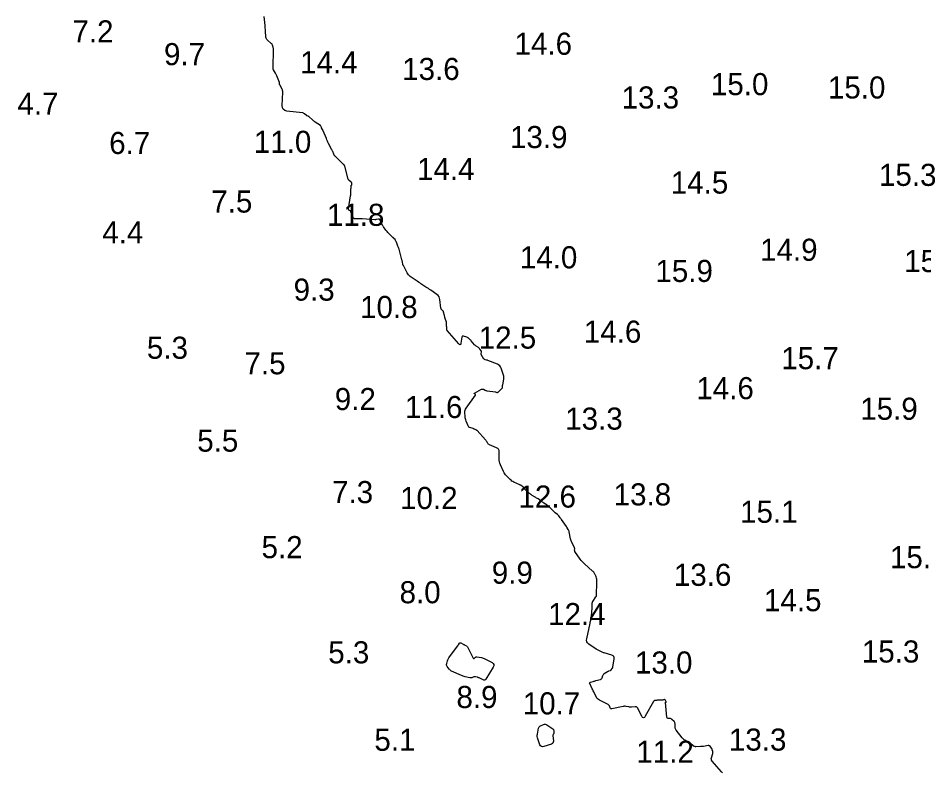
# Model space of a CAD drawing. Extents: x 815352 to 820877, y 582403 to 597439.
# Drawn here: x 819477.5 to 819682.5, y 593298.9 to 593469.8 of the extents above; entities that cross this region are included whole.
import ezdxf

# ---------------------------------------------------------------- set-up
doc = ezdxf.new("R2010")
doc.units = 0
doc.layers.add('V-CONT-EL12', color=7, linetype='Continuous')
doc.layers.add('V-TOPO-SOUN', color=7, linetype='Continuous')

msp = doc.modelspace()

# ---------------------------------------------------------------- linework, layer by layer
at = {"layer": 'V-CONT-EL12'}
msp.add_lwpolyline([(819636.98, 593298.88), (819636.85, 593299), (819636.73, 593299.14), (819634.62, 593301.56), (819634.5, 593301.73), (819634.44, 593301.9), (819634.42, 593302.09), (819634.45, 593302.29), (819634.73, 593303.3), (819634.75, 593303.4), (819634.76, 593303.5), (819634.75, 593303.61), (819634.74, 593303.71), (819634.64, 593304.13), (819634.61, 593304.23), (819634.57, 593304.33), (819634.52, 593304.42), (819634.46, 593304.5), (819634.13, 593304.91), (819634.05, 593304.99), (819633.96, 593305.04), (819633.85, 593305.07), (819633.74, 593305.06), (819632.68, 593304.88), (819632.49, 593304.85), (819632.31, 593304.83), (819632.12, 593304.82), (819631.94, 593304.82), (819630.94, 593304.8), (819630.88, 593304.8), (819630.83, 593304.81), (819630.77, 593304.82), (819630.72, 593304.83), (819630.5, 593304.89), (819630.45, 593304.9), (819630.4, 593304.93), (819630.35, 593304.95), (819630.31, 593304.99), (819629.69, 593305.51), (819629.57, 593305.6), (819629.45, 593305.69), (819629.32, 593305.78), (819629.19, 593305.85), (819628.42, 593306.28), (819628.25, 593306.38), (819628.1, 593306.5), (819627.96, 593306.63), (819627.83, 593306.78), (819626.46, 593308.53), (819626.36, 593308.68), (819626.29, 593308.84), (819626.24, 593309.02), (819626.22, 593309.2), (819626.21, 593310.02), (819626.19, 593310.16), (819626.15, 593310.29), (819626.08, 593310.42), (819625.98, 593310.53), (819625.5, 593311), (819625.42, 593311.07), (819625.32, 593311.12), (819625.22, 593311.16), (819625.11, 593311.18), (819624.64, 593311.22), (819624.54, 593311.25), (819624.46, 593311.3), (819624.41, 593311.37), (819624.38, 593311.48), (819624.03, 593314.78), (819624.03, 593314.81), (819624.04, 593314.83), (819624.06, 593314.85), (819624.08, 593314.87), (819624.21, 593314.92), (819624.23, 593314.93), (819624.25, 593314.95), (819624.25, 593314.97), (819624.23, 593315), (819623.94, 593315.44), (819623.92, 593315.46), (819623.9, 593315.47), (819623.87, 593315.48), (819623.84, 593315.48), (819623.71, 593315.45), (819623.68, 593315.44), (819623.65, 593315.43), (819623.62, 593315.42), (819623.59, 593315.41), (819623.43, 593315.35), (819623.39, 593315.34), (819623.36, 593315.33), (819623.32, 593315.32), (819623.28, 593315.32), (819622.46, 593315.32), (819622.36, 593315.32), (819622.25, 593315.31), (819622.15, 593315.31), (819622.05, 593315.3), (819621.63, 593315.26), (819621.53, 593315.24), (819621.45, 593315.2), (819621.38, 593315.14), (819621.32, 593315.06), (819619.47, 593311.7), (819619.27, 593311.43), (819619.08, 593311.34), (819618.88, 593311.43), (819618.69, 593311.71), (819617.71, 593313.57), (819617.61, 593313.71), (819617.48, 593313.81), (819617.34, 593313.86), (819617.16, 593313.86), (819616.36, 593313.78), (819616.21, 593313.77), (819616.05, 593313.78), (819615.9, 593313.79), (819615.74, 593313.81), (819615.12, 593313.93), (819614.96, 593313.95), (819614.81, 593313.95), (819614.65, 593313.94), (819614.5, 593313.92), (819611.9, 593313.39), (819611.78, 593313.38), (819611.69, 593313.41), (819611.62, 593313.47), (819611.56, 593313.57), (819611.38, 593314.04), (819611.33, 593314.15), (819611.26, 593314.24), (819611.17, 593314.32), (819611.07, 593314.39), (819609.11, 593315.34), (819608.89, 593315.47), (819608.7, 593315.63), (819608.53, 593315.82), (819608.4, 593316.04), (819607.93, 593316.98), (819607.81, 593317.21), (819607.7, 593317.45), (819607.58, 593317.69), (819607.47, 593317.92), (819606.92, 593319.09), (819606.88, 593319.22), (819606.9, 593319.32), (819606.97, 593319.4), (819607.09, 593319.45), (819607.7, 593319.6), (819607.85, 593319.64), (819608, 593319.68), (819608.15, 593319.72), (819608.3, 593319.76), (819609.33, 593320.05), (819609.45, 593320.1), (819609.56, 593320.17), (819609.64, 593320.27), (819609.69, 593320.39), (819609.87, 593320.93), (819609.93, 593321.05), (819610, 593321.17), (819610.09, 593321.27), (819610.2, 593321.35), (819610.92, 593321.82), (819610.99, 593321.86), (819611.06, 593321.9), (819611.14, 593321.93), (819611.22, 593321.96), (819611.53, 593322.05), (819611.6, 593322.08), (819611.67, 593322.12), (819611.73, 593322.17), (819611.78, 593322.23), (819612, 593322.51), (819612.04, 593322.58), (819612.08, 593322.65), (819612.11, 593322.73), (819612.13, 593322.81), (819612.45, 593324.67), (819612.45, 593324.97), (819612.37, 593325.22), (819612.18, 593325.41), (819611.9, 593325.53), (819610.2, 593326.04), (819610.03, 593326.09), (819609.87, 593326.15), (819609.71, 593326.21), (819609.56, 593326.28), (819608.93, 593326.58), (819608.78, 593326.65), (819608.63, 593326.73), (819608.48, 593326.82), (819608.34, 593326.92), (819606.7, 593328.05), (819606.43, 593328.29), (819606.26, 593328.57), (819606.19, 593328.89), (819606.23, 593329.25), (819607, 593332.81), (819607.04, 593333.02), (819607.09, 593333.22), (819607.13, 593333.43), (819607.16, 593333.64), (819607.31, 593334.5), (819607.34, 593334.7), (819607.37, 593334.9), (819607.39, 593335.09), (819607.4, 593335.29), (819607.45, 593336.22), (819607.45, 593336.34), (819607.46, 593336.47), (819607.46, 593336.6), (819607.46, 593336.73), (819607.48, 593337.24), (819607.49, 593337.37), (819607.52, 593337.49), (819607.56, 593337.6), (819607.63, 593337.71), (819608.31, 593338.71), (819608.36, 593338.8), (819608.4, 593338.89), (819608.43, 593338.99), (819608.44, 593339.1), (819608.45, 593339.53), (819608.46, 593339.64), (819608.46, 593339.75), (819608.47, 593339.85), (819608.47, 593339.96), (819608.53, 593341.17), (819608.54, 593341.32), (819608.54, 593341.47), (819608.54, 593341.62), (819608.54, 593341.77), (819608.53, 593342.46), (819608.52, 593342.57), (819608.51, 593342.68), (819608.49, 593342.79), (819608.46, 593342.89), (819608.33, 593343.31), (819608.29, 593343.42), (819608.25, 593343.52), (819608.2, 593343.62), (819608.15, 593343.72), (819607.88, 593344.19), (819607.82, 593344.3), (819607.74, 593344.4), (819607.66, 593344.49), (819607.56, 593344.58), (819605.75, 593346.17), (819605.47, 593346.43), (819605.22, 593346.7), (819604.98, 593346.99), (819604.75, 593347.29), (819603.57, 593349.02), (819603.53, 593349.09), (819603.5, 593349.16), (819603.49, 593349.24), (819603.49, 593349.31), (819603.5, 593349.63), (819603.5, 593349.71), (819603.49, 593349.79), (819603.46, 593349.87), (819603.43, 593349.94), (819602.88, 593351.02), (819602.79, 593351.23), (819602.71, 593351.44), (819602.64, 593351.66), (819602.59, 593351.88), (819602.27, 593353.46), (819602.26, 593353.51), (819602.25, 593353.56), (819602.23, 593353.6), (819602.21, 593353.65), (819602.12, 593353.83), (819602.1, 593353.88), (819602.07, 593353.92), (819602.05, 593353.96), (819602.02, 593354.01), (819601.81, 593354.36), (819601.77, 593354.43), (819601.72, 593354.5), (819601.67, 593354.57), (819601.63, 593354.64), (819600.51, 593356.24), (819600.44, 593356.34), (819600.37, 593356.44), (819600.29, 593356.54), (819600.22, 593356.64), (819599.92, 593357.04), (819599.84, 593357.14), (819599.76, 593357.23), (819599.67, 593357.31), (819599.58, 593357.4), (819599.11, 593357.78), (819599.03, 593357.85), (819598.95, 593357.92), (819598.86, 593357.99), (819598.78, 593358.06), (819598.46, 593358.34), (819598.38, 593358.41), (819598.3, 593358.48), (819598.23, 593358.56), (819598.15, 593358.64), (819597.69, 593359.13), (819597.58, 593359.24), (819597.47, 593359.34), (819597.36, 593359.43), (819597.24, 593359.51), (819596.54, 593359.97), (819596.38, 593360.08), (819596.23, 593360.18), (819596.07, 593360.29), (819595.92, 593360.4), (819595.2, 593360.9), (819595.05, 593361.01), (819594.89, 593361.11), (819594.72, 593361.22), (819594.56, 593361.32), (819593.9, 593361.71), (819593.74, 593361.81), (819593.58, 593361.92), (819593.43, 593362.04), (819593.28, 593362.16), (819592.37, 593362.98), (819592.31, 593363.04), (819592.24, 593363.11), (819592.18, 593363.18), (819592.12, 593363.24), (819591.88, 593363.55), (819591.82, 593363.61), (819591.77, 593363.66), (819591.71, 593363.71), (819591.64, 593363.76), (819591.37, 593363.93), (819591.31, 593363.98), (819591.24, 593364.02), (819591.17, 593364.05), (819591.09, 593364.09), (819589.76, 593364.7), (819589.53, 593364.82), (819589.3, 593364.96), (819589.09, 593365.12), (819588.89, 593365.3), (819588.04, 593366.14), (819587.85, 593366.35), (819587.67, 593366.58), (819587.52, 593366.82), (819587.39, 593367.08), (819586.7, 593368.63), (819586.56, 593368.97), (819586.47, 593369.32), (819586.42, 593369.68), (819586.4, 593370.04), (819586.42, 593371.59), (819586.38, 593371.89), (819586.27, 593372.14), (819586.08, 593372.34), (819585.81, 593372.49), (819584.21, 593373.13), (819584.1, 593373.19), (819584, 593373.26), (819583.92, 593373.34), (819583.85, 593373.44), (819583.59, 593373.87), (819583.52, 593373.97), (819583.45, 593374.08), (819583.37, 593374.17), (819583.29, 593374.27), (819581.4, 593376.37), (819581.35, 593376.43), (819581.28, 593376.48), (819581.22, 593376.52), (819581.15, 593376.56), (819580.85, 593376.7), (819580.78, 593376.73), (819580.7, 593376.76), (819580.63, 593376.79), (819580.55, 593376.82), (819579.8, 593377.04), (819579.66, 593377.09), (819579.55, 593377.18), (819579.45, 593377.29), (819579.38, 593377.42), (819578.93, 593378.54), (819578.85, 593378.78), (819578.78, 593379.03), (819578.74, 593379.27), (819578.71, 593379.52), (819578.66, 593380.55), (819578.66, 593380.79), (819578.71, 593381.03), (819578.8, 593381.26), (819578.93, 593381.47), (819581.06, 593384.36), (819581.08, 593384.41), (819581.09, 593384.46), (819581.07, 593384.5), (819581.03, 593384.54), (819580.83, 593384.69), (819580.79, 593384.72), (819580.78, 593384.76), (819580.79, 593384.79), (819580.83, 593384.82), (819582.41, 593385.72), (819582.52, 593385.77), (819582.62, 593385.78), (819582.73, 593385.77), (819582.83, 593385.73), (819583.26, 593385.52), (819583.37, 593385.47), (819583.49, 593385.43), (819583.6, 593385.4), (819583.72, 593385.38), (819585.57, 593385.12), (819585.61, 593385.11), (819585.64, 593385.1), (819585.68, 593385.09), (819585.72, 593385.07), (819585.88, 593384.99), (819585.91, 593384.98), (819585.94, 593384.98), (819585.97, 593384.98), (819586, 593384.99), (819586.12, 593385.05), (819586.15, 593385.06), (819586.18, 593385.08), (819586.21, 593385.1), (819586.23, 593385.12), (819587.06, 593385.95), (819587.1, 593386), (819587.13, 593386.06), (819587.16, 593386.12), (819587.17, 593386.19), (819587.19, 593386.48), (819587.19, 593386.55), (819587.2, 593386.62), (819587.21, 593386.69), (819587.22, 593386.76), (819587.46, 593388.03), (819587.49, 593388.27), (819587.48, 593388.5), (819587.45, 593388.73), (819587.39, 593388.95), (819586.87, 593390.47), (819586.73, 593390.77), (819586.54, 593391.02), (819586.29, 593391.23), (819586, 593391.38), (819583.88, 593392.26), (819583.8, 593392.29), (819583.72, 593392.31), (819583.64, 593392.33), (819583.55, 593392.35), (819583.22, 593392.41), (819583.14, 593392.43), (819583.07, 593392.46), (819583.01, 593392.52), (819582.96, 593392.58), (819582.35, 593393.61), (819582.32, 593393.67), (819582.31, 593393.73), (819582.31, 593393.79), (819582.32, 593393.86), (819582.42, 593394.11), (819582.44, 593394.18), (819582.44, 593394.24), (819582.43, 593394.29), (819582.39, 593394.35), (819582.04, 593394.82), (819581.97, 593394.92), (819581.89, 593395), (819581.8, 593395.08), (819581.7, 593395.15), (819581.24, 593395.47), (819581.13, 593395.54), (819581.03, 593395.63), (819580.93, 593395.72), (819580.84, 593395.82), (819580.07, 593396.73), (819580, 593396.81), (819579.93, 593396.88), (819579.86, 593396.95), (819579.78, 593397.02), (819579.48, 593397.29), (819579.4, 593397.35), (819579.32, 593397.41), (819579.23, 593397.46), (819579.13, 593397.49), (819578.35, 593397.78), (819578.2, 593397.81), (819578.09, 593397.78), (819578.02, 593397.69), (819577.97, 593397.55), (819577.77, 593396.14), (819577.7, 593395.91), (819577.6, 593395.81), (819577.47, 593395.84), (819577.29, 593396), (819574.64, 593399.06), (819574.6, 593399.12), (819574.57, 593399.17), (819574.56, 593399.24), (819574.56, 593399.3), (819574.58, 593399.6), (819574.58, 593399.66), (819574.57, 593399.71), (819574.57, 593399.77), (819574.55, 593399.82), (819574.49, 593400.04), (819574.48, 593400.1), (819574.47, 593400.15), (819574.47, 593400.21), (819574.47, 593400.26), (819574.5, 593400.61), (819574.5, 593400.68), (819574.5, 593400.76), (819574.49, 593400.83), (819574.47, 593400.9), (819574.2, 593401.78), (819574.15, 593401.94), (819574.1, 593402.1), (819574.06, 593402.26), (819574.01, 593402.42), (819573.81, 593403.22), (819573.79, 593403.3), (819573.75, 593403.38), (819573.7, 593403.45), (819573.64, 593403.52), (819573.38, 593403.78), (819573.32, 593403.84), (819573.28, 593403.92), (819573.25, 593404), (819573.23, 593404.09), (819573.01, 593406.05), (819572.94, 593406.39), (819572.8, 593406.69), (819572.6, 593406.95), (819572.34, 593407.18), (819570.96, 593408.13), (819570.68, 593408.32), (819570.4, 593408.51), (819570.12, 593408.69), (819569.83, 593408.88), (819568.71, 593409.62), (819568.42, 593409.81), (819568.14, 593409.99), (819567.86, 593410.18), (819567.59, 593410.38), (819566.28, 593411.28), (819566.06, 593411.45), (819565.87, 593411.65), (819565.71, 593411.87), (819565.57, 593412.12), (819564.85, 593413.57), (819564.83, 593413.61), (819564.81, 593413.65), (819564.79, 593413.68), (819564.77, 593413.71), (819564.67, 593413.85), (819564.65, 593413.88), (819564.64, 593413.92), (819564.62, 593413.95), (819564.61, 593413.99), (819564.51, 593414.59), (819564.49, 593414.71), (819564.47, 593414.82), (819564.44, 593414.93), (819564.41, 593415.04), (819563.75, 593417.45), (819563.7, 593417.62), (819563.64, 593417.79), (819563.58, 593417.96), (819563.51, 593418.13), (819563.14, 593419.02), (819563.11, 593419.07), (819563.09, 593419.13), (819563.07, 593419.18), (819563.05, 593419.23), (819562.97, 593419.43), (819562.95, 593419.48), (819562.92, 593419.53), (819562.89, 593419.57), (819562.85, 593419.61), (819562.58, 593419.89), (819562.52, 593419.95), (819562.47, 593420), (819562.41, 593420.06), (819562.35, 593420.12), (819561.33, 593421.09), (819561.18, 593421.25), (819561.03, 593421.41), (819560.89, 593421.58), (819560.76, 593421.75), (819560.24, 593422.49), (819560.13, 593422.66), (819560.02, 593422.83), (819559.93, 593423.01), (819559.84, 593423.19), (819559.43, 593424.1), (819559.38, 593424.18), (819559.32, 593424.23), (819559.24, 593424.26), (819559.14, 593424.25), (819558.59, 593424.15), (819558.57, 593424.14), (819558.54, 593424.14), (819558.52, 593424.13), (819558.49, 593424.12), (819558.4, 593424.07), (819558.37, 593424.06), (819558.35, 593424.05), (819558.32, 593424.05), (819558.3, 593424.05), (819555.38, 593424.32), (819555.19, 593424.33), (819555, 593424.34), (819554.81, 593424.34), (819554.63, 593424.33), (819553.87, 593424.29), (819553.7, 593424.3), (819553.56, 593424.36), (819553.44, 593424.47), (819553.36, 593424.62), (819552.85, 593425.93), (819552.82, 593425.99), (819552.78, 593426.05), (819552.73, 593426.1), (819552.67, 593426.15), (819552.42, 593426.31), (819552.37, 593426.36), (819552.33, 593426.41), (819552.32, 593426.47), (819552.32, 593426.54), (819552.78, 593429.5), (819552.82, 593429.74), (819552.84, 593429.98), (819552.86, 593430.22), (819552.87, 593430.46), (819552.91, 593431.87), (819552.91, 593431.89), (819552.91, 593431.91), (819552.93, 593431.92), (819552.94, 593431.93), (819553.01, 593431.97), (819553.03, 593431.98), (819553.04, 593431.99), (819553.05, 593432.01), (819553.05, 593432.03), (819553.05, 593432.4), (819553.04, 593432.47), (819553.02, 593432.53), (819552.99, 593432.58), (819552.94, 593432.62), (819552.49, 593432.97), (819552.41, 593433.04), (819552.34, 593433.13), (819552.28, 593433.23), (819552.25, 593433.33), (819551.48, 593436.24), (819551.47, 593436.27), (819551.46, 593436.29), (819551.45, 593436.32), (819551.44, 593436.35), (819551.38, 593436.46), (819551.37, 593436.48), (819551.36, 593436.49), (819551.34, 593436.51), (819551.32, 593436.52), (819551.25, 593436.57), (819551.23, 593436.59), (819551.21, 593436.6), (819551.2, 593436.62), (819551.18, 593436.63), (819549.26, 593438.5), (819549.23, 593438.53), (819549.2, 593438.57), (819549.17, 593438.6), (819549.15, 593438.64), (819549.07, 593438.8), (819549.05, 593438.84), (819549.03, 593438.88), (819549.01, 593438.92), (819549, 593438.96), (819548.74, 593439.53), (819548.69, 593439.64), (819548.64, 593439.75), (819548.59, 593439.85), (819548.54, 593439.96), (819547.81, 593441.37), (819547.67, 593441.64), (819547.54, 593441.92), (819547.42, 593442.19), (819547.3, 593442.47), (819546.57, 593444.23), (819546.54, 593444.3), (819546.51, 593444.37), (819546.47, 593444.45), (819546.43, 593444.52), (819546.23, 593444.92), (819546.22, 593444.93), (819546.22, 593444.95), (819546.21, 593444.97), (819546.2, 593444.99), (819546.18, 593445.06), (819546.17, 593445.08), (819546.17, 593445.1), (819546.16, 593445.12), (819546.15, 593445.13), (819546.05, 593445.32), (819546.03, 593445.36), (819546.01, 593445.39), (819545.98, 593445.42), (819545.95, 593445.45), (819544.77, 593446.23), (819544.6, 593446.34), (819544.44, 593446.46), (819544.29, 593446.58), (819544.14, 593446.72), (819543.31, 593447.46), (819543.28, 593447.49), (819543.24, 593447.51), (819543.2, 593447.53), (819543.16, 593447.55), (819542.99, 593447.6), (819542.95, 593447.61), (819542.91, 593447.63), (819542.87, 593447.66), (819542.84, 593447.68), (819542.32, 593448.11), (819542.21, 593448.18), (819542.11, 593448.24), (819541.99, 593448.28), (819541.87, 593448.3), (819538.38, 593448.72), (819537.89, 593448.85), (819537.55, 593449.11), (819537.36, 593449.48), (819537.31, 593449.98), (819537.44, 593452.97), (819537.44, 593453.16), (819537.41, 593453.35), (819537.35, 593453.53), (819537.27, 593453.7), (819536.75, 593454.65), (819536.73, 593454.69), (819536.72, 593454.73), (819536.71, 593454.77), (819536.71, 593454.82), (819536.73, 593455), (819536.73, 593455.04), (819536.73, 593455.09), (819536.72, 593455.13), (819536.7, 593455.17), (819536.09, 593456.69), (819536.03, 593456.84), (819535.96, 593456.99), (819535.88, 593457.13), (819535.79, 593457.28), (819535.32, 593458.06), (819535.3, 593458.1), (819535.28, 593458.13), (819535.27, 593458.18), (819535.27, 593458.22), (819535.25, 593458.39), (819535.24, 593458.43), (819535.24, 593458.47), (819535.24, 593458.52), (819535.24, 593458.56), (819535.32, 593462.66), (819535.32, 593462.78), (819535.31, 593462.91), (819535.29, 593463.03), (819535.26, 593463.15), (819535.12, 593463.63), (819535.07, 593463.75), (819535.01, 593463.86), (819534.94, 593463.95), (819534.85, 593464.04), (819534, 593464.73), (819533.84, 593464.89), (819533.73, 593465.06), (819533.65, 593465.25), (819533.62, 593465.47), (819533.52, 593466.86), (819533.5, 593467.16), (819533.47, 593467.47), (819533.45, 593467.78), (819533.43, 593468.08), (819533.26, 593470.14)], dxfattribs=at)
for points in [[(819583.26, 593319.97), (819583.13, 593319.89), (819582.97, 593319.88), (819582.79, 593319.94), (819581.86, 593320.38), (819581.76, 593320.42), (819581.67, 593320.46), (819581.57, 593320.49), (819581.47, 593320.52), (819581.07, 593320.61), (819580.96, 593320.63), (819580.87, 593320.63), (819580.77, 593320.62), (819580.67, 593320.59), (819580.19, 593320.41), (819580.08, 593320.38), (819579.97, 593320.37), (819579.85, 593320.37), (819579.74, 593320.39), (819578.71, 593320.62), (819578.51, 593320.68), (819578.3, 593320.74), (819578.1, 593320.82), (819577.9, 593320.9), (819575.65, 593321.94), (819575.49, 593322.02), (819575.35, 593322.13), (819575.22, 593322.25), (819575.1, 593322.39), (819574.65, 593323), (819574.57, 593323.14), (819574.52, 593323.29), (819574.51, 593323.45), (819574.54, 593323.61), (819574.74, 593324.28), (819574.79, 593324.44), (819574.86, 593324.6), (819574.94, 593324.75), (819575.04, 593324.89), (819576.96, 593327.55), (819577.02, 593327.63), (819577.08, 593327.72), (819577.14, 593327.81), (819577.2, 593327.89), (819577.43, 593328.24), (819577.5, 593328.31), (819577.57, 593328.35), (819577.65, 593328.35), (819577.74, 593328.31), (819578.26, 593328.03), (819578.36, 593327.97), (819578.46, 593327.92), (819578.55, 593327.87), (819578.65, 593327.82), (819579.03, 593327.61), (819579.12, 593327.55), (819579.2, 593327.48), (819579.26, 593327.4), (819579.32, 593327.3), (819580.54, 593324.86), (819580.58, 593324.8), (819580.63, 593324.77), (819580.69, 593324.77), (819580.76, 593324.81), (819581.03, 593325.04), (819581.1, 593325.09), (819581.18, 593325.12), (819581.26, 593325.13), (819581.35, 593325.13), (819582.41, 593324.97), (819582.61, 593324.93), (819582.81, 593324.88), (819583, 593324.81), (819583.19, 593324.72), (819584.8, 593323.85), (819585.06, 593323.65), (819585.19, 593323.42), (819585.19, 593323.15), (819585.06, 593322.85), (819583.38, 593320.11)], [(819595.08, 593306.83), (819595.04, 593307.11), (819595.03, 593307.39), (819595.07, 593307.68), (819595.31, 593309), (819595.36, 593309.18), (819595.45, 593309.33), (819595.58, 593309.45), (819595.74, 593309.54), (819596.48, 593309.85), (819596.66, 593309.9), (819596.83, 593309.91), (819597.01, 593309.87), (819597.17, 593309.78), (819598.55, 593308.87), (819598.64, 593308.79), (819598.7, 593308.71), (819598.74, 593308.61), (819598.75, 593308.5), (819598.77, 593307.91), (819598.77, 593307.86), (819598.76, 593307.81), (819598.75, 593307.76), (819598.72, 593307.71), (819598.62, 593307.52), (819598.6, 593307.48), (819598.58, 593307.43), (819598.58, 593307.38), (819598.58, 593307.32), (819598.67, 593306.03), (819598.66, 593305.81), (819598.59, 593305.64), (819598.45, 593305.51), (819598.26, 593305.41), (819596.49, 593304.84), (819596.21, 593304.79), (819595.97, 593304.85), (819595.78, 593305), (819595.64, 593305.26), (819595.16, 593306.56)]]:
    msp.add_lwpolyline(points, close=True, dxfattribs=at)

# ---------------------------------------------------------------- texts
at = {"layer": 'V-TOPO-SOUN'}
for s, p in [('7.2', (819489.83, 593464.25)), ('14.6 ', (819589.89, 593461.46)), ('9.7', (819510.56, 593459.1)), ('14.4 ', (819541.36, 593457.26)), ('13.6 ', (819564.46, 593455.75)), ('15.0 ', (819634.33, 593452.31)), ('15.0 ', (819660.81, 593451.55)), ('13.3 ', (819614.12, 593449.29)), ('4.7', (819477.39, 593447.91)), ('13.9 ', (819588.86, 593440.33)), ('6.7', (819498.16, 593438.99)), ('11.0 ', (819530.89, 593439.25)), ('14.4 ', (819567.83, 593433.12)), ('14.5 ', (819625.25, 593430.03)), ('15.3 ', (819672.36, 593431.77)), ('7.5', (819521.26, 593425.73)), ('11.8 ', (819547.43, 593422.72)), ('4.4', (819496.59, 593418.75)), ('14.9 ', (819645.46, 593414.81)), ('14.0 ', (819591.09, 593413.1)), ('15.1 ', (819678.07, 593412.25)), ('15.9 ', (819621.77, 593410.02)), ('9.3', (819539.89, 593405.79)), ('10.8 ', (819554.94, 593401.85)), ('14.6 ', (819605.57, 593396.27)), ('12.5 ', (819581.78, 593394.93)), ('5.3', (819506.69, 593392.63)), ('7.5', (819528.77, 593389.12)), ('15.7 ', (819650.25, 593390.27)), ('14.6 ', (819631.03, 593383.48)), ('9.2', (819549.21, 593381.02)), ('11.6 ', (819565.09, 593379.21)), ('15.9 ', (819668.13, 593378.82)), ('13.3 ', (819601.36, 593376.59)), ('5.5', (819518.08, 593371.6)), ('7.3', (819548.59, 593359.95)), ('10.2 ', (819563.99, 593358.61)), ('12.6 ', (819590.78, 593358.94)), ('13.8 ', (819612.32, 593359.43)), ('15.1 ', (819640.94, 593355.49)), ('5.2', (819532.64, 593347.49)), ('15.8 ', (819674.85, 593345.22)), ('9.9', (819584.74, 593341.71)), ('13.6 ', (819625.95, 593341.22)), ('8.0', (819563.87, 593337.28)), ('14.5 ', (819646.34, 593335.48)), ('12.4 ', (819597.49, 593332.33)), ('5.3', (819547.73, 593323.67)), ('15.3 ', (819668.49, 593323.86)), ('13.0 ', (819617.14, 593321.37)), ('8.9', (819576.74, 593313.56)), ('10.7 ', (819591.75, 593312.12)), ('5.1', (819558.17, 593303.88)), ('13.3 ', (819638.4, 593303.92)), ('11.2 ', (819617.44, 593301.16))]:
    msp.add_text(s, height=5, dxfattribs=at).set_placement(p)

doc.saveas('drawing.dxf')
